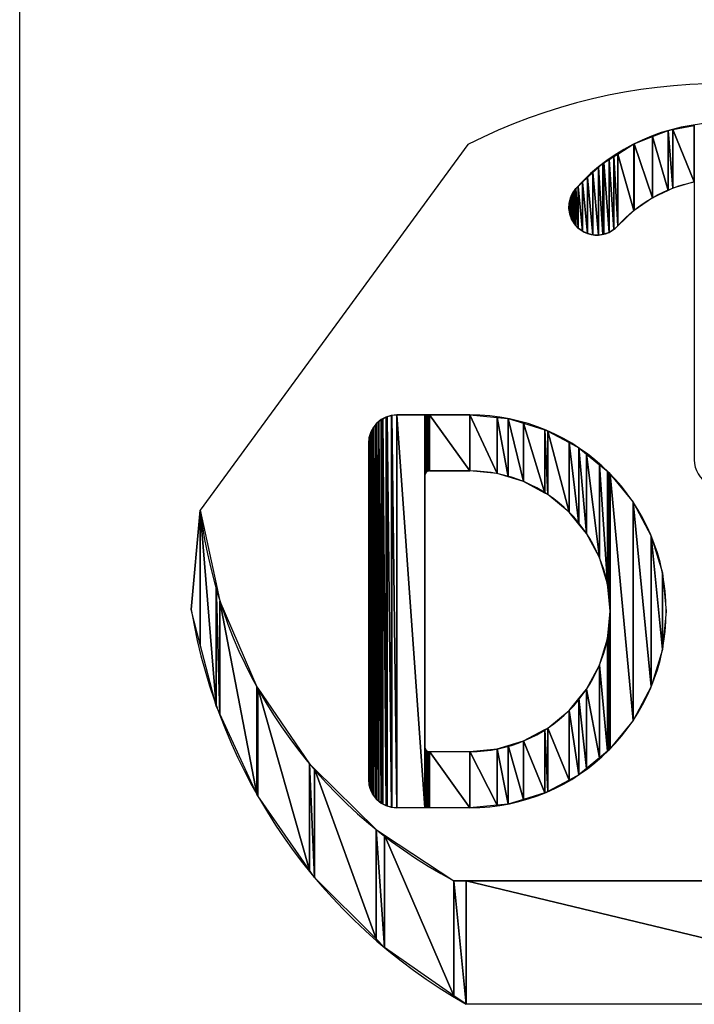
# Model space of a CAD drawing. Header units: inches. Extents: x 3 to 351, y 4 to 271.
# Tile 459 of 530: x 240.147 to 240.616, y 205.399 to 206.084. Entities that reach past the tile are written whole.
import ezdxf

# ---------------------------------------------------------------- set-up
doc = ezdxf.new("R2010")
doc.units = ezdxf.units.IN
doc.header["$LTSCALE"] = 0.5
doc.header["$MEASUREMENT"] = 0
doc.layers.add('PLOTVIEW1', color=7, linetype='Continuous')
doc.layers.add('STR_1', color=7, linetype='Continuous')

msp = doc.modelspace()

# ---------------------------------------------------------------- linework, layer by layer
at = {"layer": 'PLOTVIEW1', "color": 190, "linetype": 'Continuous'}
for p, q in [((240.58723, 206.00259), (240.59803, 206.00683)), ((240.59803, 206.00683), (240.60134, 206.00746)), ((240.59803, 206.00683), (240.59803, 205.96523)), ((240.59803, 205.96523), (240.59803, 206.00683)), ((240.59803, 206.00683), (240.60134, 205.96679)), ((240.60134, 205.96679), (240.59803, 206.00683)), ((240.60134, 206.00746), (240.61633, 206.01029)), ((240.60134, 206.00746), (240.60134, 205.96679)), ((240.60134, 205.96679), (240.60134, 206.00746)), ((240.60134, 206.00746), (240.61633, 205.97113)), ((240.61633, 205.97113), (240.60134, 206.00746)), ((240.61633, 206.01029), (240.61633, 205.97113)), ((240.61633, 205.97113), (240.61633, 206.01029)), ((240.61633, 205.97113), (240.61633, 206.01029)), ((240.57437, 205.99755), (240.58723, 206.00259)), ((240.58723, 206.00259), (240.58723, 205.96013)), ((240.58723, 205.96013), (240.58723, 206.00259)), ((240.58723, 206.00259), (240.59803, 205.96523)), ((240.59803, 205.96523), (240.58723, 206.00259)), ((240.56307, 205.99047), (240.57428, 205.99751)), ((240.57428, 205.99751), (240.57437, 205.99755)), ((240.57428, 205.99751), (240.57428, 205.95122)), ((240.57428, 205.95122), (240.57428, 205.99751)), ((240.57428, 205.99751), (240.57437, 205.95131)), ((240.57437, 205.95131), (240.57428, 205.99751)), ((240.57437, 205.99755), (240.57437, 205.95131)), ((240.57437, 205.95131), (240.57437, 205.99755)), ((240.57437, 205.99755), (240.58723, 205.96013)), ((240.58723, 205.96013), (240.57437, 205.99755)), ((240.55338, 205.98439), (240.55698, 205.98665)), ((240.55698, 205.98665), (240.56025, 205.9887)), ((240.55698, 205.98665), (240.55698, 205.93596)), ((240.55698, 205.93596), (240.55698, 205.98665)), ((240.55698, 205.98665), (240.56025, 205.93795)), ((240.56025, 205.93795), (240.55698, 205.98665)), ((240.56025, 205.9887), (240.56307, 205.99047)), ((240.56025, 205.9887), (240.56025, 205.93795)), ((240.56025, 205.93795), (240.56025, 205.9887)), ((240.56025, 205.9887), (240.56307, 205.94054)), ((240.56307, 205.94054), (240.56025, 205.9887)), ((240.56307, 205.99047), (240.56307, 205.94054)), ((240.56307, 205.94054), (240.56307, 205.99047)), ((240.56307, 205.99047), (240.57428, 205.95122)), ((240.57428, 205.95122), (240.56307, 205.99047)), ((240.54577, 205.97755), (240.5496, 205.9811)), ((240.5496, 205.9811), (240.55266, 205.98394)), ((240.5496, 205.9811), (240.5496, 205.93406)), ((240.5496, 205.93406), (240.5496, 205.9811)), ((240.5496, 205.9811), (240.55266, 205.93454)), ((240.55266, 205.93454), (240.5496, 205.9811)), ((240.55266, 205.98394), (240.55338, 205.98439)), ((240.55266, 205.98394), (240.55266, 205.93454)), ((240.55266, 205.93454), (240.55266, 205.98394)), ((240.55266, 205.98394), (240.55338, 205.93465)), ((240.55338, 205.93465), (240.55266, 205.98394)), ((240.55338, 205.98439), (240.55338, 205.93465)), ((240.55338, 205.93465), (240.55338, 205.98439)), ((240.55338, 205.98439), (240.55698, 205.93596)), ((240.55698, 205.93596), (240.55338, 205.98439)), ((240.53858, 205.97088), (240.54205, 205.9741)), ((240.54205, 205.9741), (240.54577, 205.97755)), ((240.54205, 205.9741), (240.54205, 205.93513)), ((240.54205, 205.93513), (240.54205, 205.9741)), ((240.54205, 205.9741), (240.54577, 205.93422)), ((240.54577, 205.93422), (240.54205, 205.9741)), ((240.54577, 205.97755), (240.54577, 205.93422)), ((240.54577, 205.93422), (240.54577, 205.97755)), ((240.54577, 205.97755), (240.5496, 205.93406)), ((240.5496, 205.93406), (240.54577, 205.97755)), ((240.5329, 205.96515), (240.53395, 205.96659)), ((240.53395, 205.96659), (240.53549, 205.96801)), ((240.53395, 205.96659), (240.53395, 205.94068)), ((240.53395, 205.94068), (240.53395, 205.96659)), ((240.53395, 205.96659), (240.53549, 205.93901)), ((240.53549, 205.93901), (240.53395, 205.96659)), ((240.53549, 205.96801), (240.53858, 205.97088)), ((240.53549, 205.96801), (240.53549, 205.93901)), ((240.53549, 205.93901), (240.53549, 205.96801)), ((240.53549, 205.96801), (240.53858, 205.93675)), ((240.53858, 205.93675), (240.53549, 205.96801)), ((240.53858, 205.97088), (240.53858, 205.93675)), ((240.53858, 205.93675), (240.53858, 205.97088)), ((240.53858, 205.97088), (240.54205, 205.93513)), ((240.54205, 205.93513), (240.53858, 205.97088)), ((240.60134, 205.96679), (240.59803, 205.96523)), ((240.61633, 205.97113), (240.60134, 205.96679)), ((240.52959, 205.95805), (240.53007, 205.96003)), ((240.53007, 205.96003), (240.53091, 205.96181)), ((240.53007, 205.96003), (240.53007, 205.94738)), ((240.53007, 205.94738), (240.53007, 205.96003)), ((240.53007, 205.96003), (240.53091, 205.9451)), ((240.53091, 205.9451), (240.53007, 205.96003)), ((240.53091, 205.96181), (240.53169, 205.9635)), ((240.53091, 205.96181), (240.53091, 205.9451)), ((240.53091, 205.9451), (240.53091, 205.96181)), ((240.53091, 205.96181), (240.53169, 205.94381)), ((240.53169, 205.94381), (240.53091, 205.96181)), ((240.53169, 205.9635), (240.5329, 205.96515)), ((240.53169, 205.9635), (240.53169, 205.94381)), ((240.53169, 205.94381), (240.53169, 205.9635)), ((240.53169, 205.9635), (240.5329, 205.94183)), ((240.5329, 205.94183), (240.53169, 205.9635)), ((240.5329, 205.96515), (240.5329, 205.94183)), ((240.5329, 205.94183), (240.5329, 205.96515)), ((240.5329, 205.96515), (240.53395, 205.94068)), ((240.53395, 205.94068), (240.5329, 205.96515)), ((240.58723, 205.96013), (240.57437, 205.95131)), ((240.59803, 205.96523), (240.58723, 205.96013)), ((240.52901, 205.95248), (240.52917, 205.9563)), ((240.52917, 205.95143), (240.52901, 205.95248)), ((240.52917, 205.9563), (240.52959, 205.95805)), ((240.52917, 205.9563), (240.52917, 205.95143)), ((240.52917, 205.95143), (240.52917, 205.9563)), ((240.52917, 205.9563), (240.52959, 205.94869)), ((240.52959, 205.94869), (240.52917, 205.9563)), ((240.52959, 205.95805), (240.52959, 205.94869)), ((240.52959, 205.94869), (240.52959, 205.95805)), ((240.52959, 205.95805), (240.53007, 205.94738)), ((240.53007, 205.94738), (240.52959, 205.95805)), ((240.52959, 205.94869), (240.52917, 205.95143)), ((240.53007, 205.94738), (240.52959, 205.94869)), ((240.53091, 205.9451), (240.53007, 205.94738)), ((240.53169, 205.94381), (240.53091, 205.9451)), ((240.57428, 205.95122), (240.56307, 205.94054)), ((240.57437, 205.95131), (240.57428, 205.95122)), ((240.5329, 205.94183), (240.53169, 205.94381)), ((240.53395, 205.94068), (240.5329, 205.94183)), ((240.53549, 205.93901), (240.53395, 205.94068)), ((240.53858, 205.93675), (240.53549, 205.93901)), ((240.56307, 205.94054), (240.56025, 205.93795)), ((240.54205, 205.93513), (240.53858, 205.93675)), ((240.54577, 205.93422), (240.54205, 205.93513)), ((240.5496, 205.93406), (240.54577, 205.93422)), ((240.55266, 205.93454), (240.5496, 205.93406)), ((240.55338, 205.93465), (240.55266, 205.93454)), ((240.55698, 205.93596), (240.55338, 205.93465)), ((240.56025, 205.93795), (240.55698, 205.93596)), ((240.40259, 205.80777), (240.40546, 205.80864)), ((240.40546, 205.80864), (240.40588, 205.80868)), ((240.40546, 205.80864), (240.40546, 205.53595)), ((240.40546, 205.53595), (240.40546, 205.80864)), ((240.40546, 205.80864), (240.40588, 205.53583)), ((240.40588, 205.53583), (240.40546, 205.80864)), ((240.40588, 205.80868), (240.40927, 205.80901)), ((240.40588, 205.80868), (240.40588, 205.53583)), ((240.40588, 205.53583), (240.40588, 205.80868)), ((240.40588, 205.80868), (240.40927, 205.53554)), ((240.40927, 205.53554), (240.40588, 205.80868)), ((240.40927, 205.80901), (240.40927, 205.53554)), ((240.40927, 205.53554), (240.40927, 205.80901)), ((240.40927, 205.80901), (240.42881, 205.53554)), ((240.42881, 205.53554), (240.40927, 205.80901)), ((240.40927, 205.80901), (240.42881, 205.80901)), ((240.42881, 205.80901), (240.42881, 205.53554)), ((240.42881, 205.76682), (240.42881, 205.80901)), ((240.42881, 205.80901), (240.42885, 205.76736)), ((240.42885, 205.76736), (240.42881, 205.80901)), ((240.42881, 205.80901), (240.42885, 205.80901)), ((240.42885, 205.80901), (240.42885, 205.76736)), ((240.42885, 205.76736), (240.42885, 205.80901)), ((240.42885, 205.80901), (240.429, 205.76789)), ((240.429, 205.76789), (240.42885, 205.80901)), ((240.42885, 205.80901), (240.429, 205.80901)), ((240.429, 205.80901), (240.429, 205.76789)), ((240.429, 205.76789), (240.429, 205.80901)), ((240.429, 205.80901), (240.42923, 205.76838)), ((240.42923, 205.76838), (240.429, 205.80901)), ((240.429, 205.80901), (240.42923, 205.80901)), ((240.42923, 205.80901), (240.42923, 205.76838)), ((240.42923, 205.76838), (240.42923, 205.80901)), ((240.42923, 205.80901), (240.42954, 205.76883)), ((240.42954, 205.76883), (240.42923, 205.80901)), ((240.42923, 205.80901), (240.42954, 205.80901)), ((240.42954, 205.80901), (240.42954, 205.76883)), ((240.42954, 205.76883), (240.42954, 205.80901)), ((240.42954, 205.80901), (240.42992, 205.76921)), ((240.42992, 205.76921), (240.42954, 205.80901)), ((240.42954, 205.80901), (240.42992, 205.80901)), ((240.42992, 205.80901), (240.42992, 205.76921)), ((240.42992, 205.76921), (240.42992, 205.80901)), ((240.42992, 205.80901), (240.43037, 205.76953)), ((240.43037, 205.76953), (240.42992, 205.80901)), ((240.42992, 205.80901), (240.43037, 205.80901)), ((240.43037, 205.80901), (240.43037, 205.76953)), ((240.43037, 205.76953), (240.43037, 205.80901)), ((240.43037, 205.80901), (240.43086, 205.76976)), ((240.43086, 205.76976), (240.43037, 205.80901)), ((240.43037, 205.80901), (240.43086, 205.80901)), ((240.43086, 205.80901), (240.43086, 205.76976)), ((240.43086, 205.76976), (240.43086, 205.80901)), ((240.43086, 205.80901), (240.43139, 205.7699)), ((240.43139, 205.7699), (240.43086, 205.80901)), ((240.43086, 205.80901), (240.43139, 205.80901)), ((240.43139, 205.80901), (240.43139, 205.7699)), ((240.43139, 205.7699), (240.43139, 205.80901)), ((240.43139, 205.80901), (240.43193, 205.76995)), ((240.43193, 205.76995), (240.43139, 205.80901)), ((240.43139, 205.80901), (240.43193, 205.80901)), ((240.43193, 205.80901), (240.43193, 205.76995)), ((240.43193, 205.76995), (240.43193, 205.80901)), ((240.43193, 205.80901), (240.46006, 205.76995)), ((240.46006, 205.76995), (240.43193, 205.80901)), ((240.43193, 205.80901), (240.46006, 205.80901)), ((240.46006, 205.80901), (240.46006, 205.76995)), ((240.46006, 205.76995), (240.46006, 205.80901)), ((240.46006, 205.80901), (240.47912, 205.76807)), ((240.47912, 205.76807), (240.46006, 205.80901)), ((240.46006, 205.80901), (240.47912, 205.80714)), ((240.39303, 205.80033), (240.39431, 205.80189)), ((240.39431, 205.80189), (240.39546, 205.80329)), ((240.39431, 205.80189), (240.39431, 205.54252)), ((240.39431, 205.54252), (240.39431, 205.80189)), ((240.39431, 205.80189), (240.39546, 205.54136)), ((240.39546, 205.54136), (240.39431, 205.80189)), ((240.39546, 205.80329), (240.39672, 205.80432)), ((240.39546, 205.80329), (240.39546, 205.54136)), ((240.39546, 205.54136), (240.39546, 205.80329)), ((240.39546, 205.80329), (240.39672, 205.54011)), ((240.39672, 205.54011), (240.39546, 205.80329)), ((240.39672, 205.80432), (240.39842, 205.80572)), ((240.39672, 205.80432), (240.39672, 205.54011)), ((240.39672, 205.54011), (240.39672, 205.80432)), ((240.39672, 205.80432), (240.39842, 205.53891)), ((240.39842, 205.53891), (240.39672, 205.80432)), ((240.39842, 205.80572), (240.39951, 205.8063)), ((240.39842, 205.80572), (240.39842, 205.53891)), ((240.39842, 205.53891), (240.39842, 205.80572)), ((240.39842, 205.80572), (240.39951, 205.53815)), ((240.39951, 205.53815), (240.39842, 205.80572)), ((240.39951, 205.8063), (240.4018, 205.80753)), ((240.39951, 205.8063), (240.39951, 205.53815)), ((240.39951, 205.53815), (240.39951, 205.8063)), ((240.39951, 205.8063), (240.4018, 205.53709)), ((240.4018, 205.53709), (240.39951, 205.8063)), ((240.4018, 205.80753), (240.40259, 205.80777)), ((240.4018, 205.80753), (240.4018, 205.53709)), ((240.4018, 205.53709), (240.4018, 205.80753)), ((240.4018, 205.80753), (240.40259, 205.53672)), ((240.40259, 205.53672), (240.4018, 205.80753)), ((240.40259, 205.80777), (240.40259, 205.53672)), ((240.40259, 205.53672), (240.40259, 205.80777)), ((240.40259, 205.80777), (240.40546, 205.53595)), ((240.40546, 205.53595), (240.40259, 205.80777)), ((240.47912, 205.80714), (240.47912, 205.76807)), ((240.47912, 205.76807), (240.47912, 205.80714)), ((240.47912, 205.80714), (240.48674, 205.76576)), ((240.48674, 205.76576), (240.47912, 205.80714)), ((240.47912, 205.80714), (240.48674, 205.80639)), ((240.48674, 205.80639), (240.48674, 205.76576)), ((240.48674, 205.76576), (240.48674, 205.80639)), ((240.48674, 205.80639), (240.49744, 205.76251)), ((240.49744, 205.76251), (240.48674, 205.80639)), ((240.48674, 205.80639), (240.49744, 205.80314)), ((240.49744, 205.80314), (240.49744, 205.76251)), ((240.49744, 205.76251), (240.49744, 205.80314)), ((240.49744, 205.80314), (240.51239, 205.75452)), ((240.51239, 205.75452), (240.49744, 205.80314)), ((240.49744, 205.80314), (240.51239, 205.79861)), ((240.39011, 205.79329), (240.39092, 205.79594)), ((240.39092, 205.79594), (240.39123, 205.79696)), ((240.39092, 205.79594), (240.39092, 205.54839)), ((240.39092, 205.54839), (240.39092, 205.79594)), ((240.39092, 205.79594), (240.39123, 205.54773)), ((240.39123, 205.54773), (240.39092, 205.79594)), ((240.39123, 205.79696), (240.39236, 205.79907)), ((240.39123, 205.79696), (240.39123, 205.54773)), ((240.39123, 205.54773), (240.39123, 205.79696)), ((240.39123, 205.79696), (240.39236, 205.5453)), ((240.39236, 205.5453), (240.39123, 205.79696)), ((240.39236, 205.79907), (240.39303, 205.80033)), ((240.39236, 205.79907), (240.39236, 205.5453)), ((240.39236, 205.5453), (240.39236, 205.79907)), ((240.39236, 205.79907), (240.39303, 205.54434)), ((240.39303, 205.54434), (240.39236, 205.79907)), ((240.39303, 205.80033), (240.39303, 205.54434)), ((240.39303, 205.54434), (240.39303, 205.80033)), ((240.39303, 205.80033), (240.39431, 205.54252)), ((240.39431, 205.54252), (240.39303, 205.80033)), ((240.51239, 205.79861), (240.51239, 205.75452)), ((240.51239, 205.75452), (240.51239, 205.79861)), ((240.51239, 205.79861), (240.51432, 205.75349)), ((240.51432, 205.75349), (240.51239, 205.79861)), ((240.51239, 205.79861), (240.51432, 205.79757)), ((240.51432, 205.79757), (240.51432, 205.75349)), ((240.51432, 205.75349), (240.51432, 205.79757)), ((240.51432, 205.79757), (240.52912, 205.74134)), ((240.52912, 205.74134), (240.51432, 205.79757)), ((240.51432, 205.79757), (240.52912, 205.78966)), ((240.38974, 205.78948), (240.39004, 205.79249)), ((240.38974, 205.55507), (240.38974, 205.78948)), ((240.38974, 205.78948), (240.39004, 205.55168)), ((240.39004, 205.55168), (240.38974, 205.78948)), ((240.39004, 205.79249), (240.39011, 205.79329)), ((240.39004, 205.79249), (240.39004, 205.55168)), ((240.39004, 205.55168), (240.39004, 205.79249)), ((240.39004, 205.79249), (240.39011, 205.55139)), ((240.39011, 205.55139), (240.39004, 205.79249)), ((240.39011, 205.79329), (240.39011, 205.55139)), ((240.39011, 205.55139), (240.39011, 205.79329)), ((240.39011, 205.79329), (240.39092, 205.54839)), ((240.39092, 205.54839), (240.39011, 205.79329)), ((240.52912, 205.78966), (240.52912, 205.74134)), ((240.52912, 205.74134), (240.52912, 205.78966)), ((240.52912, 205.78966), (240.53603, 205.73293)), ((240.53603, 205.73293), (240.52912, 205.78966)), ((240.52912, 205.78966), (240.53603, 205.78597)), ((240.53603, 205.78597), (240.53603, 205.73293)), ((240.53603, 205.73293), (240.53603, 205.78597)), ((240.53603, 205.78597), (240.54127, 205.72654)), ((240.54127, 205.72654), (240.53603, 205.78597)), ((240.53603, 205.78597), (240.54127, 205.78167)), ((240.54127, 205.78167), (240.54127, 205.72654)), ((240.54127, 205.72654), (240.54127, 205.78167)), ((240.54127, 205.78167), (240.5503, 205.70965)), ((240.5503, 205.70965), (240.54127, 205.78167)), ((240.54127, 205.78167), (240.5503, 205.77426)), ((240.5503, 205.77426), (240.5503, 205.70965)), ((240.5503, 205.70965), (240.5503, 205.77426)), ((240.5503, 205.77426), (240.55586, 205.69133)), ((240.55586, 205.69133), (240.5503, 205.77426)), ((240.5503, 205.77426), (240.55586, 205.7697)), ((240.42885, 205.76736), (240.42881, 205.76682)), ((240.429, 205.76789), (240.42885, 205.76736)), ((240.42923, 205.76838), (240.429, 205.76789)), ((240.42954, 205.76883), (240.42923, 205.76838)), ((240.42992, 205.76921), (240.42954, 205.76883)), ((240.43037, 205.76953), (240.42992, 205.76921)), ((240.43086, 205.76976), (240.43037, 205.76953)), ((240.43139, 205.7699), (240.43086, 205.76976)), ((240.43193, 205.76995), (240.43139, 205.7699)), ((240.46006, 205.76995), (240.43193, 205.76995)), ((240.47912, 205.76807), (240.46006, 205.76995)), ((240.48674, 205.76576), (240.47912, 205.76807)), ((240.55586, 205.7697), (240.55586, 205.69133)), ((240.55586, 205.69133), (240.55586, 205.7697)), ((240.55586, 205.7697), (240.55675, 205.68224)), ((240.55675, 205.68224), (240.55586, 205.7697)), ((240.55586, 205.7697), (240.55675, 205.76896)), ((240.55675, 205.76896), (240.55675, 205.68224)), ((240.55675, 205.68224), (240.55675, 205.76896)), ((240.55675, 205.76896), (240.55773, 205.67228)), ((240.55773, 205.67228), (240.55675, 205.76896)), ((240.55675, 205.76896), (240.55773, 205.76777)), ((240.55773, 205.76777), (240.55773, 205.67228)), ((240.55773, 205.57678), (240.55773, 205.76777)), ((240.55773, 205.76777), (240.57376, 205.59631)), ((240.57376, 205.59631), (240.55773, 205.76777)), ((240.55773, 205.76777), (240.57376, 205.74824)), ((240.49744, 205.76251), (240.48674, 205.76576)), ((240.51239, 205.75452), (240.49744, 205.76251)), ((240.51432, 205.75349), (240.51239, 205.75452)), ((240.52912, 205.74134), (240.51432, 205.75349)), ((240.57376, 205.74824), (240.57376, 205.59631)), ((240.57376, 205.59631), (240.57376, 205.74824)), ((240.57376, 205.74824), (240.58639, 205.61995)), ((240.58639, 205.61995), (240.57376, 205.74824)), ((240.57376, 205.74824), (240.58639, 205.7246)), ((240.53603, 205.73293), (240.52912, 205.74134)), ((240.54127, 205.72654), (240.53603, 205.73293)), ((240.5503, 205.70965), (240.54127, 205.72654)), ((240.58639, 205.7246), (240.58639, 205.61995)), ((240.58639, 205.61995), (240.58639, 205.7246)), ((240.58639, 205.7246), (240.59417, 205.6456)), ((240.59417, 205.6456), (240.58639, 205.7246)), ((240.58639, 205.7246), (240.59417, 205.69895)), ((240.55586, 205.69133), (240.5503, 205.70965)), ((240.59417, 205.69895), (240.59417, 205.6456)), ((240.59417, 205.6456), (240.59417, 205.69895)), ((240.59417, 205.69895), (240.5968, 205.67228)), ((240.55675, 205.68224), (240.55586, 205.69133)), ((240.55773, 205.67228), (240.55675, 205.68224)), ((240.55675, 205.66231), (240.55773, 205.67228)), ((240.55773, 205.67228), (240.55773, 205.57678)), ((240.5968, 205.67228), (240.59417, 205.6456)), ((240.55586, 205.65322), (240.55675, 205.66231)), ((240.55675, 205.66231), (240.55675, 205.57559)), ((240.55675, 205.57559), (240.55675, 205.66231)), ((240.55675, 205.66231), (240.55773, 205.57678)), ((240.55773, 205.57678), (240.55675, 205.66231)), ((240.5503, 205.6349), (240.55586, 205.65322)), ((240.55586, 205.65322), (240.55586, 205.57485)), ((240.55586, 205.57485), (240.55586, 205.65322)), ((240.55586, 205.65322), (240.55675, 205.57559)), ((240.55675, 205.57559), (240.55586, 205.65322)), ((240.59417, 205.6456), (240.58639, 205.61995)), ((240.54127, 205.61801), (240.5503, 205.6349)), ((240.5503, 205.6349), (240.5503, 205.57029)), ((240.5503, 205.57029), (240.5503, 205.6349)), ((240.5503, 205.6349), (240.55586, 205.57485)), ((240.55586, 205.57485), (240.5503, 205.6349)), ((240.53603, 205.61163), (240.54127, 205.61801)), ((240.54127, 205.61801), (240.54127, 205.56288)), ((240.54127, 205.56288), (240.54127, 205.61801)), ((240.54127, 205.61801), (240.5503, 205.57029)), ((240.5503, 205.57029), (240.54127, 205.61801)), ((240.58639, 205.61995), (240.57376, 205.59631)), ((240.52912, 205.60321), (240.53603, 205.61163)), ((240.53603, 205.61163), (240.53603, 205.55858)), ((240.53603, 205.55858), (240.53603, 205.61163)), ((240.53603, 205.61163), (240.54127, 205.56288)), ((240.54127, 205.56288), (240.53603, 205.61163)), ((240.51432, 205.59107), (240.52912, 205.60321)), ((240.52912, 205.60321), (240.52912, 205.55489)), ((240.52912, 205.55489), (240.52912, 205.60321)), ((240.52912, 205.60321), (240.53603, 205.55858)), ((240.53603, 205.55858), (240.52912, 205.60321)), ((240.57376, 205.59631), (240.55773, 205.57678)), ((240.49744, 205.58204), (240.51239, 205.59003)), ((240.51239, 205.59003), (240.51432, 205.59107)), ((240.51239, 205.59003), (240.51239, 205.54595)), ((240.51239, 205.54595), (240.51239, 205.59003)), ((240.51239, 205.59003), (240.51432, 205.54698)), ((240.51432, 205.54698), (240.51239, 205.59003)), ((240.51432, 205.59107), (240.51432, 205.54698)), ((240.51432, 205.54698), (240.51432, 205.59107)), ((240.51432, 205.59107), (240.52912, 205.55489)), ((240.52912, 205.55489), (240.51432, 205.59107)), ((240.48674, 205.57879), (240.49744, 205.58204)), ((240.49744, 205.58204), (240.49744, 205.54141)), ((240.49744, 205.54141), (240.49744, 205.58204)), ((240.49744, 205.58204), (240.51239, 205.54595)), ((240.51239, 205.54595), (240.49744, 205.58204)), ((240.42881, 205.53554), (240.42881, 205.57773)), ((240.42881, 205.57773), (240.42885, 205.53554)), ((240.42885, 205.53554), (240.42881, 205.57773)), ((240.42881, 205.57773), (240.42885, 205.57719)), ((240.42885, 205.57719), (240.42885, 205.53554)), ((240.42885, 205.53554), (240.42885, 205.57719)), ((240.42885, 205.57719), (240.429, 205.53554)), ((240.429, 205.53554), (240.42885, 205.57719)), ((240.42885, 205.57719), (240.429, 205.57666)), ((240.429, 205.57666), (240.429, 205.53554)), ((240.429, 205.53554), (240.429, 205.57666)), ((240.429, 205.57666), (240.42923, 205.53554)), ((240.42923, 205.53554), (240.429, 205.57666)), ((240.429, 205.57666), (240.42923, 205.57617)), ((240.42923, 205.57617), (240.42923, 205.53554)), ((240.42923, 205.53554), (240.42923, 205.57617)), ((240.42923, 205.57617), (240.42954, 205.53554)), ((240.42954, 205.53554), (240.42923, 205.57617)), ((240.42923, 205.57617), (240.42954, 205.57572)), ((240.42954, 205.57572), (240.42954, 205.53554)), ((240.42954, 205.53554), (240.42954, 205.57572)), ((240.42954, 205.57572), (240.42992, 205.53554)), ((240.42992, 205.53554), (240.42954, 205.57572)), ((240.42954, 205.57572), (240.42992, 205.57534)), ((240.42992, 205.57534), (240.42992, 205.53554)), ((240.42992, 205.53554), (240.42992, 205.57534)), ((240.42992, 205.57534), (240.43037, 205.53554)), ((240.43037, 205.53554), (240.42992, 205.57534)), ((240.42992, 205.57534), (240.43037, 205.57502)), ((240.46006, 205.57461), (240.47912, 205.57648)), ((240.47912, 205.57648), (240.48674, 205.57879)), ((240.47912, 205.57648), (240.47912, 205.53741)), ((240.47912, 205.53741), (240.47912, 205.57648)), ((240.47912, 205.57648), (240.48674, 205.53817)), ((240.48674, 205.53817), (240.47912, 205.57648)), ((240.48674, 205.57879), (240.48674, 205.53817)), ((240.48674, 205.53817), (240.48674, 205.57879)), ((240.48674, 205.57879), (240.49744, 205.54141)), ((240.49744, 205.54141), (240.48674, 205.57879)), ((240.55675, 205.57559), (240.55586, 205.57485)), ((240.55773, 205.57678), (240.55675, 205.57559)), ((240.43037, 205.57502), (240.43037, 205.53554)), ((240.43037, 205.53554), (240.43037, 205.57502)), ((240.43037, 205.57502), (240.43086, 205.53554)), ((240.43086, 205.53554), (240.43037, 205.57502)), ((240.43037, 205.57502), (240.43086, 205.57479)), ((240.43086, 205.57479), (240.43086, 205.53554)), ((240.43086, 205.53554), (240.43086, 205.57479)), ((240.43086, 205.57479), (240.43139, 205.53554)), ((240.43139, 205.53554), (240.43086, 205.57479)), ((240.43086, 205.57479), (240.43139, 205.57465)), ((240.43139, 205.57465), (240.43139, 205.53554)), ((240.43139, 205.53554), (240.43139, 205.57465)), ((240.43139, 205.57465), (240.43193, 205.53554)), ((240.43193, 205.53554), (240.43139, 205.57465)), ((240.43139, 205.57465), (240.43193, 205.57461)), ((240.43193, 205.57461), (240.43193, 205.53554)), ((240.43193, 205.53554), (240.43193, 205.57461)), ((240.43193, 205.57461), (240.46006, 205.53554)), ((240.46006, 205.53554), (240.43193, 205.57461)), ((240.43193, 205.57461), (240.46006, 205.57461)), ((240.46006, 205.57461), (240.46006, 205.53554)), ((240.46006, 205.53554), (240.46006, 205.57461)), ((240.46006, 205.57461), (240.47912, 205.53741)), ((240.47912, 205.53741), (240.46006, 205.57461)), ((240.5503, 205.57029), (240.54127, 205.56288)), ((240.55586, 205.57485), (240.5503, 205.57029)), ((240.54127, 205.56288), (240.53603, 205.55858)), ((240.39004, 205.55168), (240.38974, 205.55507)), ((240.52912, 205.55489), (240.51432, 205.54698)), ((240.53603, 205.55858), (240.52912, 205.55489)), ((240.39011, 205.55139), (240.39004, 205.55168)), ((240.39092, 205.54839), (240.39011, 205.55139)), ((240.39123, 205.54773), (240.39092, 205.54839)), ((240.39236, 205.5453), (240.39123, 205.54773)), ((240.39303, 205.54434), (240.39236, 205.5453)), ((240.39431, 205.54252), (240.39303, 205.54434)), ((240.39546, 205.54136), (240.39431, 205.54252)), ((240.39672, 205.54011), (240.39546, 205.54136)), ((240.49744, 205.54141), (240.48674, 205.53817)), ((240.51239, 205.54595), (240.49744, 205.54141)), ((240.51432, 205.54698), (240.51239, 205.54595)), ((240.39842, 205.53891), (240.39672, 205.54011)), ((240.39951, 205.53815), (240.39842, 205.53891)), ((240.4018, 205.53709), (240.39951, 205.53815)), ((240.40259, 205.53672), (240.4018, 205.53709)), ((240.40546, 205.53595), (240.40259, 205.53672)), ((240.40588, 205.53583), (240.40546, 205.53595)), ((240.40927, 205.53554), (240.40588, 205.53583)), ((240.42881, 205.53554), (240.40927, 205.53554)), ((240.42885, 205.53554), (240.42881, 205.53554)), ((240.429, 205.53554), (240.42885, 205.53554)), ((240.42923, 205.53554), (240.429, 205.53554)), ((240.42954, 205.53554), (240.42923, 205.53554)), ((240.42992, 205.53554), (240.42954, 205.53554)), ((240.43037, 205.53554), (240.42992, 205.53554)), ((240.43086, 205.53554), (240.43037, 205.53554)), ((240.43139, 205.53554), (240.43086, 205.53554)), ((240.43193, 205.53554), (240.43139, 205.53554)), ((240.46006, 205.53554), (240.43193, 205.53554)), ((240.47912, 205.53741), (240.46006, 205.53554)), ((240.48674, 205.53817), (240.47912, 205.53741))]:
    msp.add_line(p, q, dxfattribs=at)
at = {"layer": 'PLOTVIEW1', "color": 56, "linetype": 'Continuous'}
for p, q in [((240.45876, 205.99707, 0.01969), (240.27246, 205.74269, 0.01969)), ((240.26617, 205.67347), (240.27246, 205.74269)), ((240.27246, 205.74269), (240.27246, 205.64925)), ((240.27246, 205.64925), (240.27246, 205.74269)), ((240.27246, 205.64925), (240.27246, 205.74269)), ((240.27246, 205.64925), (240.27246, 205.74269)), ((240.27246, 205.74269), (240.28354, 205.60659)), ((240.28354, 205.60659), (240.27246, 205.74269)), ((240.27246, 205.74269), (240.28354, 205.69144)), ((240.28354, 205.69144), (240.28354, 205.60659)), ((240.28354, 205.60659), (240.28354, 205.69144)), ((240.28354, 205.69144), (240.28618, 205.60087)), ((240.28618, 205.60087), (240.28354, 205.69144)), ((240.28354, 205.69144), (240.28618, 205.67925)), ((240.28618, 205.67925), (240.28618, 205.60087)), ((240.28618, 205.60087), (240.28618, 205.67925)), ((240.28618, 205.67925), (240.31185, 205.5451)), ((240.31185, 205.5451), (240.28618, 205.67925)), ((240.28618, 205.67925), (240.31185, 205.61963)), ((240.27246, 205.64925), (240.26617, 205.67347)), ((240.28354, 205.60659), (240.27246, 205.64925)), ((240.31185, 205.61963), (240.31185, 205.5451)), ((240.31185, 205.5451), (240.31185, 205.61963)), ((240.31185, 205.61963), (240.31243, 205.54383)), ((240.31243, 205.54383), (240.31185, 205.61963)), ((240.31185, 205.61963), (240.31243, 205.61877)), ((240.31243, 205.61877), (240.31243, 205.54383)), ((240.31243, 205.54383), (240.31243, 205.61877)), ((240.31243, 205.61877), (240.3485, 205.49205)), ((240.3485, 205.49205), (240.31243, 205.61877)), ((240.31243, 205.61877), (240.3485, 205.56605)), ((240.28618, 205.60087), (240.28354, 205.60659)), ((240.31185, 205.5451), (240.28618, 205.60087)), ((240.3485, 205.56605), (240.3485, 205.49205)), ((240.3485, 205.49205), (240.3485, 205.56605)), ((240.3485, 205.56605), (240.35193, 205.48713)), ((240.35193, 205.48713), (240.3485, 205.56605)), ((240.3485, 205.56605), (240.35193, 205.56268)), ((240.35193, 205.56268), (240.35193, 205.48713)), ((240.35193, 205.48713), (240.35193, 205.56268)), ((240.35193, 205.56268), (240.39477, 205.4443)), ((240.39477, 205.4443), (240.35193, 205.56268)), ((240.35193, 205.56268), (240.39477, 205.52053)), ((240.31243, 205.54383), (240.31185, 205.5451)), ((240.3485, 205.49205), (240.31243, 205.54383)), ((240.39477, 205.52053), (240.39477, 205.4443)), ((240.39477, 205.4443), (240.39477, 205.52053)), ((240.39477, 205.52053), (240.40079, 205.43828)), ((240.40079, 205.43828), (240.39477, 205.52053)), ((240.39477, 205.52053), (240.40079, 205.51655)), ((240.40079, 205.51655), (240.40079, 205.43828)), ((240.40079, 205.43828), (240.40079, 205.51655)), ((240.40079, 205.51655), (240.44893, 205.40476)), ((240.44893, 205.40476), (240.40079, 205.51655)), ((240.40079, 205.51655), (240.44893, 205.48475)), ((240.35193, 205.48713), (240.3485, 205.49205)), ((240.39477, 205.4443), (240.35193, 205.48713)), ((240.44893, 205.48475), (240.44893, 205.40476)), ((240.44893, 205.40476), (240.44893, 205.48475)), ((240.44893, 205.48475), (240.4575, 205.3988)), ((240.4575, 205.3988), (240.44893, 205.48475)), ((240.44893, 205.48475), (240.4575, 205.48475)), ((240.4575, 205.48475), (240.4575, 205.3988)), ((240.4575, 205.3988), (240.4575, 205.48475)), ((240.4575, 205.48475), (240.81424, 205.3988)), ((240.81424, 205.3988), (240.4575, 205.48475)), ((240.4575, 205.48475), (240.81424, 205.48475)), ((240.40079, 205.43828), (240.39477, 205.4443)), ((240.44893, 205.40476), (240.40079, 205.43828)), ((240.4575, 205.3988), (240.44893, 205.40476)), ((240.81424, 205.3988), (240.4575, 205.3988))]:
    msp.add_line(p, q, dxfattribs=at)
at = {"layer": 'PLOTVIEW1', "color": 252, "linetype": 'Continuous'}
for p, q in [((240.46006, 205.80901, 0.01969), (240.40927, 205.80901, 0.01969)), ((240.38974, 205.78948, 0.01969), (240.38974, 205.55507, 0.01969)), ((240.43193, 205.76995, 0.01969), (240.46006, 205.76995, 0.01969)), ((240.42881, 205.57773, 0.01969), (240.42881, 205.76682, 0.01969)), ((240.27246, 205.74269, 0.01969), (240.26617, 205.67347, 0.01969)), ((240.43193, 205.57461, 0.01969), (240.46006, 205.57461, 0.01969)), ((240.46006, 205.53554, 0.01969), (240.40927, 205.53554, 0.01969)), ((240.82281, 205.48475, 0.01969), (240.44893, 205.48475, 0.01969))]:
    msp.add_line(p, q, dxfattribs=at)
at = {"layer": 'PLOTVIEW1', "color": 56, "linetype": 'Continuous'}
msp.add_arc((240.63587, 205.64884, 0.01969), 0.39068, 63.04275, 116.9573, dxfattribs=at)
at = {"layer": 'PLOTVIEW1', "color": 252, "linetype": 'Continuous'}
for centre, radius, start, end in [((240.54851, 205.95357, 0.01969), 0.01953, 138.1897, 318.1897), ((240.40927, 205.78948, 0.01969), 0.01953, 90.00002, 180), ((240.46006, 205.67228, 0.01969), 0.13674, 270, 90), ((240.43193, 205.76682, 0.01969), 0.00313, 90, 180), ((240.46006, 205.67228, 0.01969), 0.09767, 270, 90), ((240.60618, 205.78167, 0.01969), 0.33599, 186.6612, 242.0945), ((240.65149, 205.73791, 0.01969), 0.39068, 189.494, 240.2271), ((240.43193, 205.57773, 0.01969), 0.00313, 180, 270), ((240.40927, 205.55507, 0.01969), 0.01953, 180, 270)]:
    msp.add_arc(centre, radius, start, end, dxfattribs=at)
at = {"layer": 'STR_1', "color": 4, "linetype": 'Continuous'}
for p, q in [((240.14675, 205.19751), (240.14675, 206.61416)), ((240.61633, 205.97113), (240.61633, 205.77776))]:
    msp.add_line(p, q, dxfattribs=at)
for centre, radius, start, end in [((240.63587, 205.87543), 0.13674, 41.81028, 138.18972), ((240.63587, 205.77776), 0.01953, 179.99267, 0.00733)]:
    msp.add_arc(centre, radius, start, end, dxfattribs=at)
at = {"layer": 'STR_1', "color": 4, "linetype": 'Continuous', "extrusion": (0, 8.88178e-16, -1)}
msp.add_arc((-240.63587, 205.87543), 0.09767, 41.81035, 78.46302, dxfattribs=at)

doc.saveas('drawing.dxf')
